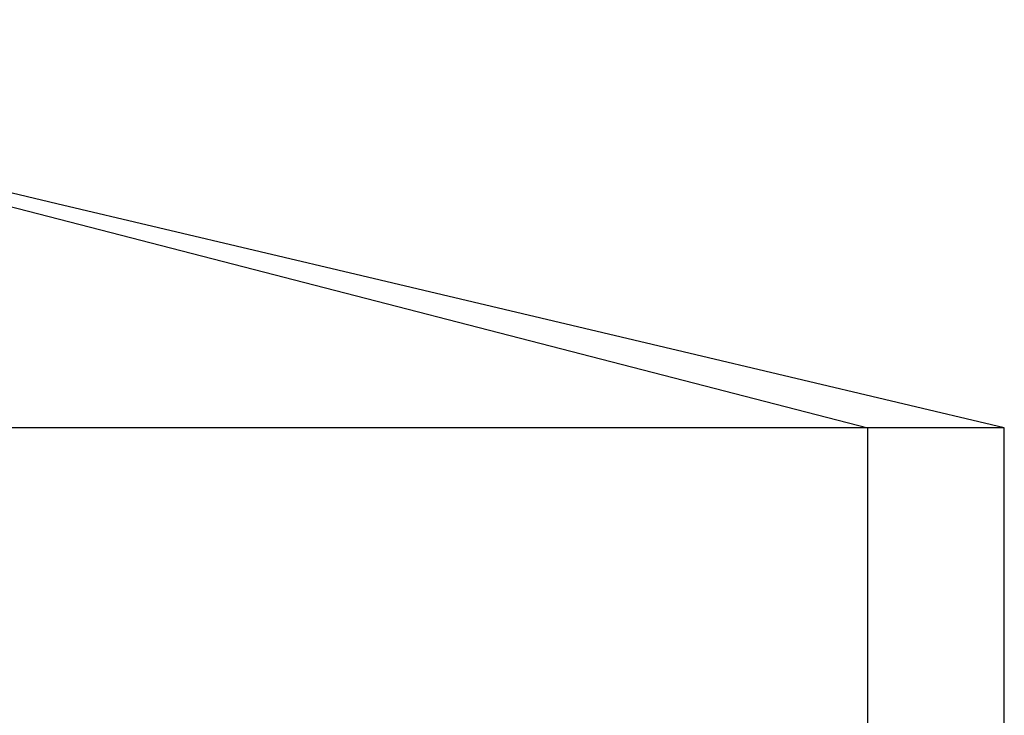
# Model space of a CAD drawing. Header units: millimetres. Extents: x -491 to 2059, y -393 to 795.
# Tile 319 of 323: x 1636 to 1656, y 198 to 211. Entities that reach past the tile are written whole.
import ezdxf

# ---------------------------------------------------------------- set-up
doc = ezdxf.new("R2010")
doc.units = ezdxf.units.MM
doc.header["$LTSCALE"] = 462.55
doc.layers.get('0').update_dxf_attribs({"linetype": 'CONTINUOUS'})
doc.layers.add('_0219_COVER_TOP_PBL89', color=7, linetype='CONTINUOUS')
doc.layers.add('오른쪽_7_VBL87', color=7, linetype='CONTINUOUS')

# ---------------------------------------------------------------- blocks, each defined once
blk = doc.blocks.new('_0219_COVER_TOP_PBL89', base_point=(2975.915, 1474.682))
at = {"layer": '_0219_COVER_TOP_PBL89', "color": 2}
for p in [(3107.103, 1509.682), (3184.635, 1439.682)]:
    blk.add_line(p, (3184.635, 1489.682), dxfattribs=at)
at = {"layer": '_0219_COVER_TOP_PBL89', "color": 7}
for p, q in [((3191.333, 1489.682), (2760.497, 1489.683)), ((3191.333, 1439.682), (3191.333, 1489.682))]:
    blk.add_line(p, q, dxfattribs=at)
blk.add_lwpolyline([(3191.333, 1489.682), (3175.589, 1493.4), (3159.822, 1497.126), (3144.88, 1500.663), (3130.898, 1503.984), (3118.019, 1507.063), (3107.243, 1509.682)], dxfattribs=at)
blk = doc.blocks.new('오른쪽_7_VBL87', base_point=(2988.396, 1104.509))
at = {"layer": '_0219_COVER_TOP_PBL89'}
blk.add_blockref('_0219_COVER_TOP_PBL89', (2975.915, 1474.682), dxfattribs=at)
blk = doc.blocks.new('EEEEE')
at = {"layer": '오른쪽_7_VBL87'}
blk.add_blockref('오른쪽_7_VBL87', (2988.396, 1104.509), dxfattribs=at)

msp = doc.modelspace()

# ---------------------------------------------------------------- block references
at = {"xscale": 0.4, "yscale": 0.4, "zscale": 0.4}
msp.add_blockref('EEEEE', (379.168, -392.534), dxfattribs=at)

doc.saveas('drawing.dxf')
